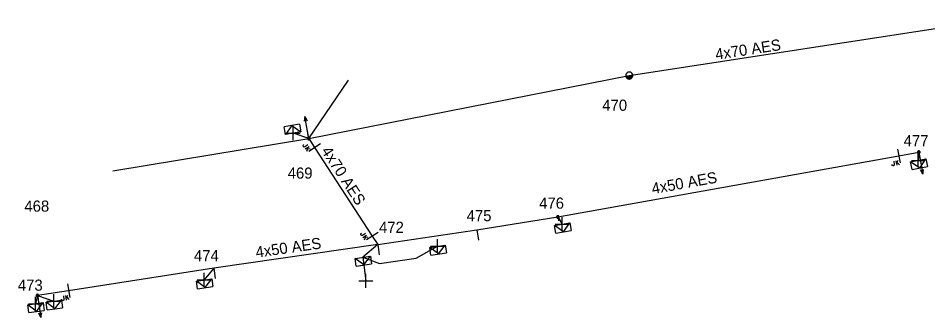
# Model space of a CAD drawing. Extents: x -540466 to -537383, y -1184038 to -1179972.
# Drawn here: x -539172.5 to -539090.8, y -1180318.6 to -1180291.7 of the extents above; entities that cross this region are included whole.
import ezdxf

# ---------------------------------------------------------------- set-up
doc = ezdxf.new("R2010")
doc.units = 0
for name, color, linetype in [('Vrstva 1', 7, 'Continuous'), ('Vrstva 13', 7, 'Continuous'), ('Vrstva 14', 7, 'Continuous'), ('Vrstva 15', 7, 'Continuous'), ('Vrstva 18', 7, 'Continuous'), ('Vrstva 2', 7, 'Continuous'), ('Vrstva 31', 7, 'Continuous'), ('Vrstva 34', 7, 'Continuous'), ('Vrstva 50', 7, 'Continuous'), ('Vrstva 51', 7, 'Continuous'), ('Vrstva 54', 7, 'Continuous'), ('Vrstva 59', 7, 'Continuous'), ('Vrstva 8', 7, 'Continuous'), ('Vrstva 9', 7, 'Continuous')]:
    doc.layers.add(name, color=color, linetype=linetype)

# ---------------------------------------------------------------- blocks, each defined once
blk = doc.blocks.new('NN440')
at = {"layer": 'Vrstva 2'}
for points in [[(0.63, 0), (0.63, 0.06), (0.62, 0.13), (0.6, 0.19), (0.58, 0.25), (0.55, 0.31), (0.51, 0.37), (0.47, 0.42), (0.42, 0.46), (0.37, 0.51), (0.32, 0.54), (0.26, 0.57), (0.2, 0.59), (0.13, 0.61), (0.07, 0.62), (0, 0.63), (-0.06, 0.62), (-0.13, 0.61), (-0.19, 0.59), (-0.26, 0.57), (-0.31, 0.54), (-0.37, 0.51), (-0.42, 0.46), (-0.47, 0.42), (-0.51, 0.37), (-0.54, 0.31), (-0.57, 0.25), (-0.6, 0.19), (-0.62, 0.13), (-0.63, 0.06), (-0.63, 0), (-0.63, -0.07), (-0.62, -0.14), (-0.6, -0.2), (-0.57, -0.26), (-0.54, -0.32), (-0.51, -0.37), (-0.47, -0.43), (-0.42, -0.47), (-0.37, -0.51), (-0.31, -0.55), (-0.26, -0.58), (-0.19, -0.6), (-0.13, -0.62), (-0.06, -0.63), (0, -0.63), (0.07, -0.63), (0.13, -0.62), (0.2, -0.6), (0.26, -0.58), (0.32, -0.55), (0.37, -0.51), (0.42, -0.47), (0.47, -0.43), (0.51, -0.37), (0.55, -0.32), (0.58, -0.26), (0.6, -0.2), (0.62, -0.14), (0.63, -0.07), (0.63, 0)], [(-0.63, 0), (0.63, 0)], [(-0.6, -0.18), (0.57, -0.18)], [(-0.51, -0.32), (0.5, -0.32)], [(-0.37, -0.47), (0.35, -0.47)]]:
    blk.add_lwpolyline(points, dxfattribs=at)
blk = doc.blocks.new('NN560')
at = {"layer": 'Vrstva 2'}
for points in [[(1.999, -0.001), (1.59, 0.141)], [(0, -0.001), (1.999, -0.001)], [(1.999, -0.001), (1.59, -0.134)]]:
    blk.add_lwpolyline(points, dxfattribs=at)
blk = doc.blocks.new('NN840')
at = {"layer": 'Vrstva 15'}
for points in [[(0.003, 0.619), (0.003, -0.631)], [(-0.745, -0.71), (-0.745, -0.66)], [(-0.73, -0.764), (-0.745, -0.71)], [(-0.657, -0.798), (-0.73, -0.764)], [(-0.627, -0.798), (-0.657, -0.798)], [(-0.558, -0.764), (-0.627, -0.798)], [(-0.538, -0.71), (-0.558, -0.764)], [(-0.538, -0.385), (-0.538, -0.71)], [(-0.332, -0.385), (-0.332, -0.798)], [(-0.332, -0.641), (-0.125, -0.385)], [(-0.263, -0.557), (-0.091, -0.798)]]:
    blk.add_lwpolyline(points, dxfattribs=at)
blk = doc.blocks.new('NN800')
at = {"layer": 'Vrstva 1'}
for points in [[(-0.442, 0.442), (0.442, -0.442)], [(-0.442, -0.442), (0.442, 0.442)]]:
    blk.add_lwpolyline(points, dxfattribs=at)
blk = doc.blocks.new('NN630')
at = {"layer": 'Vrstva 9'}
for points in [[(-0.003, -0.7), (-0.703, 0)], [(-0.703, -0.7), (-0.703, 0), (0.697, 0), (0.697, -0.7)], [(-0.703, -0.7), (0.697, -0.7)], [(-0.003, -0.7), (0.697, 0)]]:
    blk.add_lwpolyline(points, dxfattribs=at)
blk = doc.blocks.new('NN500')
at = {"layer": 'Vrstva 2'}
for points in [[(0, -0.24), (0.02, -0.23), (0.05, -0.23), (0.07, -0.22), (0.09, -0.22), (0.12, -0.2), (0.14, -0.19), (0.16, -0.18), (0.17, -0.16), (0.19, -0.14), (0.2, -0.12), (0.21, -0.1), (0.22, -0.07), (0.23, -0.05), (0.23, -0.02), (0.23, 0), (0.23, 0.02), (0.23, 0.05), (0.22, 0.07), (0.21, 0.1), (0.2, 0.12), (0.19, 0.14), (0.17, 0.16), (0.16, 0.17), (0.14, 0.19), (0.12, 0.2), (0.09, 0.21), (0.07, 0.22), (0.05, 0.23), (0.02, 0.23), (0, 0.23), (-0.03, 0.23), (-0.05, 0.23), (-0.07, 0.22), (-0.1, 0.21), (-0.12, 0.2), (-0.14, 0.19), (-0.16, 0.17), (-0.18, 0.16), (-0.19, 0.14), (-0.2, 0.12), (-0.22, 0.1), (-0.22, 0.07), (-0.23, 0.05), (-0.23, 0.02), (-0.24, 0), (-0.23, -0.02), (-0.23, -0.05), (-0.22, -0.07), (-0.22, -0.1), (-0.2, -0.12), (-0.19, -0.14), (-0.18, -0.16), (-0.16, -0.18), (-0.14, -0.19), (-0.12, -0.2), (-0.1, -0.22), (-0.07, -0.22), (-0.05, -0.23), (-0.03, -0.23), (0, -0.24)], [(0, -0.24), (0.02, -0.23), (0.05, -0.23), (0.07, -0.22), (0.09, -0.22), (0.12, -0.2), (0.14, -0.19), (0.16, -0.18), (0.17, -0.16), (0.19, -0.14), (0.2, -0.12), (0.21, -0.1), (0.22, -0.07), (0.23, -0.05), (0.23, -0.02), (0.23, 0), (0.23, 0.02), (0.23, 0.05), (0.22, 0.07), (0.21, 0.1), (0.2, 0.12), (0.19, 0.14), (0.17, 0.16), (0.16, 0.17), (0.14, 0.19), (0.12, 0.2), (0.09, 0.21), (0.07, 0.22), (0.05, 0.23), (0.02, 0.23), (0, 0.23), (-0.03, 0.23), (-0.05, 0.23), (-0.07, 0.22), (-0.1, 0.21), (-0.12, 0.2), (-0.14, 0.19), (-0.16, 0.17), (-0.18, 0.16), (-0.19, 0.14), (-0.2, 0.12), (-0.22, 0.1), (-0.22, 0.07), (-0.23, 0.05), (-0.23, 0.02), (-0.24, 0), (-0.23, -0.02), (-0.23, -0.05), (-0.22, -0.07), (-0.22, -0.1), (-0.2, -0.12), (-0.19, -0.14), (-0.18, -0.16), (-0.16, -0.18), (-0.14, -0.19), (-0.12, -0.2), (-0.1, -0.22), (-0.07, -0.22), (-0.05, -0.23), (-0.03, -0.23), (0, -0.24)], [(0, -0.21), (0.02, -0.2), (0.04, -0.2), (0.06, -0.2), (0.08, -0.19), (0.1, -0.18), (0.12, -0.17), (0.14, -0.15), (0.15, -0.14), (0.16, -0.12), (0.18, -0.1), (0.19, -0.08), (0.19, -0.06), (0.2, -0.04), (0.2, -0.02), (0.2, 0), (0.2, 0.02), (0.2, 0.04), (0.19, 0.06), (0.19, 0.08), (0.18, 0.1), (0.16, 0.12), (0.15, 0.14), (0.14, 0.15), (0.12, 0.17), (0.1, 0.18), (0.08, 0.19), (0.06, 0.19), (0.04, 0.2), (0.02, 0.2), (0, 0.2), (-0.02, 0.2), (-0.04, 0.2), (-0.06, 0.19), (-0.08, 0.19), (-0.1, 0.18), (-0.12, 0.17), (-0.14, 0.15), (-0.15, 0.14), (-0.17, 0.12), (-0.18, 0.1), (-0.19, 0.08), (-0.2, 0.06), (-0.2, 0.04), (-0.21, 0.02), (-0.21, 0), (-0.21, -0.02), (-0.2, -0.04), (-0.2, -0.06), (-0.19, -0.08), (-0.18, -0.1), (-0.17, -0.12), (-0.15, -0.14), (-0.14, -0.15), (-0.12, -0.17), (-0.1, -0.18), (-0.08, -0.19), (-0.06, -0.2), (-0.04, -0.2), (-0.02, -0.2), (0, -0.21)], [(0, -0.18), (0.02, -0.18), (0.04, -0.17), (0.05, -0.17), (0.07, -0.16), (0.09, -0.15), (0.1, -0.14), (0.12, -0.13), (0.13, -0.12), (0.14, -0.1), (0.15, -0.09), (0.16, -0.07), (0.17, -0.05), (0.17, -0.04), (0.17, -0.02), (0.17, 0), (0.17, 0.02), (0.17, 0.04), (0.17, 0.05), (0.16, 0.07), (0.15, 0.09), (0.14, 0.1), (0.13, 0.12), (0.12, 0.13), (0.1, 0.14), (0.09, 0.15), (0.07, 0.16), (0.05, 0.17), (0.04, 0.17), (0.02, 0.17), (0, 0.18), (-0.02, 0.17), (-0.04, 0.17), (-0.06, 0.17), (-0.07, 0.16), (-0.09, 0.15), (-0.1, 0.14), (-0.12, 0.13), (-0.13, 0.12), (-0.14, 0.1), (-0.15, 0.09), (-0.16, 0.07), (-0.17, 0.05), (-0.17, 0.04), (-0.18, 0.02), (-0.18, 0), (-0.18, -0.02), (-0.17, -0.04), (-0.17, -0.05), (-0.16, -0.07), (-0.15, -0.09), (-0.14, -0.1), (-0.13, -0.12), (-0.12, -0.13), (-0.1, -0.14), (-0.09, -0.15), (-0.07, -0.16), (-0.06, -0.17), (-0.04, -0.17), (-0.02, -0.18), (0, -0.18)], [(0, -0.15), (0.01, -0.15), (0.03, -0.14), (0.04, -0.14), (0.06, -0.13), (0.07, -0.13), (0.08, -0.12), (0.1, -0.11), (0.11, -0.1), (0.12, -0.09), (0.13, -0.07), (0.13, -0.06), (0.14, -0.05), (0.14, -0.03), (0.14, -0.02), (0.14, 0), (0.14, 0.01), (0.14, 0.03), (0.14, 0.04), (0.13, 0.06), (0.13, 0.07), (0.12, 0.09), (0.11, 0.1), (0.1, 0.11), (0.08, 0.12), (0.07, 0.13), (0.06, 0.13), (0.04, 0.14), (0.03, 0.14), (0.01, 0.14), (0, 0.15), (-0.02, 0.14), (-0.03, 0.14), (-0.05, 0.14), (-0.06, 0.13), (-0.07, 0.13), (-0.09, 0.12), (-0.1, 0.11), (-0.11, 0.1), (-0.12, 0.09), (-0.13, 0.07), (-0.13, 0.06), (-0.14, 0.04), (-0.14, 0.03), (-0.15, 0.01), (-0.15, 0), (-0.15, -0.02), (-0.14, -0.03), (-0.14, -0.05), (-0.13, -0.06), (-0.13, -0.07), (-0.12, -0.09), (-0.11, -0.1), (-0.1, -0.11), (-0.09, -0.12), (-0.07, -0.13), (-0.06, -0.13), (-0.05, -0.14), (-0.03, -0.14), (-0.02, -0.15), (0, -0.15)], [(0, -0.12), (0.01, -0.12), (0.02, -0.11), (0.03, -0.11), (0.05, -0.11), (0.06, -0.1), (0.07, -0.09), (0.08, -0.09), (0.09, -0.08), (0.09, -0.07), (0.1, -0.06), (0.11, -0.05), (0.11, -0.04), (0.11, -0.02), (0.11, -0.01), (0.12, 0), (0.11, 0.01), (0.11, 0.02), (0.11, 0.04), (0.11, 0.05), (0.1, 0.06), (0.09, 0.07), (0.09, 0.08), (0.08, 0.09), (0.07, 0.09), (0.06, 0.1), (0.05, 0.11), (0.03, 0.11), (0.02, 0.11), (0.01, 0.12), (0, 0.12), (-0.01, 0.12), (-0.03, 0.11), (-0.04, 0.11), (-0.05, 0.11), (-0.06, 0.1), (-0.07, 0.09), (-0.08, 0.09), (-0.09, 0.08), (-0.1, 0.07), (-0.1, 0.06), (-0.11, 0.05), (-0.11, 0.04), (-0.12, 0.02), (-0.12, 0.01), (-0.12, 0), (-0.12, -0.01), (-0.12, -0.02), (-0.11, -0.04), (-0.11, -0.05), (-0.1, -0.06), (-0.1, -0.07), (-0.09, -0.08), (-0.08, -0.09), (-0.07, -0.09), (-0.06, -0.1), (-0.05, -0.11), (-0.04, -0.11), (-0.03, -0.11), (-0.01, -0.12), (0, -0.12)], [(0, -0.09), (0.01, -0.09), (0.02, -0.09), (0.03, -0.08), (0.03, -0.08), (0.04, -0.08), (0.05, -0.07), (0.06, -0.07), (0.06, -0.06), (0.07, -0.05), (0.07, -0.04), (0.08, -0.04), (0.08, -0.03), (0.08, -0.02), (0.09, -0.01), (0.09, 0), (0.09, 0.01), (0.08, 0.02), (0.08, 0.03), (0.08, 0.03), (0.07, 0.04), (0.07, 0.05), (0.06, 0.06), (0.06, 0.06), (0.05, 0.07), (0.04, 0.07), (0.03, 0.08), (0.03, 0.08), (0.02, 0.08), (0.01, 0.09), (0, 0.09), (-0.01, 0.09), (-0.02, 0.08), (-0.03, 0.08), (-0.04, 0.08), (-0.04, 0.07), (-0.05, 0.07), (-0.06, 0.06), (-0.07, 0.06), (-0.07, 0.05), (-0.08, 0.04), (-0.08, 0.03), (-0.08, 0.03), (-0.09, 0.02), (-0.09, 0.01), (-0.09, 0), (-0.09, -0.01), (-0.09, -0.02), (-0.08, -0.03), (-0.08, -0.04), (-0.08, -0.04), (-0.07, -0.05), (-0.07, -0.06), (-0.06, -0.07), (-0.05, -0.07), (-0.04, -0.08), (-0.04, -0.08), (-0.03, -0.08), (-0.02, -0.09), (-0.01, -0.09), (0, -0.09)], [(0, -0.06), (0, -0.06), (0.01, -0.06), (0.02, -0.05), (0.02, -0.05), (0.03, -0.05), (0.03, -0.05), (0.04, -0.04), (0.04, -0.04), (0.05, -0.03), (0.05, -0.03), (0.05, -0.02), (0.05, -0.02), (0.05, -0.01), (0.06, -0.01), (0.06, 0), (0.06, 0.01), (0.05, 0.01), (0.05, 0.02), (0.05, 0.02), (0.05, 0.03), (0.05, 0.03), (0.04, 0.04), (0.04, 0.04), (0.03, 0.05), (0.03, 0.05), (0.02, 0.05), (0.02, 0.05), (0.01, 0.06), (0, 0.06), (0, 0.06), (-0.01, 0.06), (-0.01, 0.06), (-0.02, 0.05), (-0.02, 0.05), (-0.03, 0.05), (-0.03, 0.05), (-0.04, 0.04), (-0.04, 0.04), (-0.05, 0.03), (-0.05, 0.03), (-0.05, 0.02), (-0.06, 0.02), (-0.06, 0.01), (-0.06, 0.01), (-0.06, 0), (-0.06, -0.01), (-0.06, -0.01), (-0.06, -0.02), (-0.05, -0.02), (-0.05, -0.03), (-0.05, -0.03), (-0.04, -0.04), (-0.04, -0.04), (-0.03, -0.05), (-0.03, -0.05), (-0.02, -0.05), (-0.02, -0.05), (-0.01, -0.06), (-0.01, -0.06), (0, -0.06)], [(0, -0.03), (0, -0.03), (0, -0.03), (0.01, -0.03), (0.01, -0.03), (0.01, -0.02), (0.02, -0.02), (0.02, -0.02), (0.02, -0.02), (0.02, -0.02), (0.02, -0.01), (0.02, -0.01), (0.03, -0.01), (0.03, -0.01), (0.03, 0), (0.03, 0), (0.03, 0), (0.03, 0.01), (0.03, 0.01), (0.02, 0.01), (0.02, 0.01), (0.02, 0.02), (0.02, 0.02), (0.02, 0.02), (0.02, 0.02), (0.01, 0.02), (0.01, 0.02), (0.01, 0.03), (0, 0.03), (0, 0.03), (0, 0.03), (0, 0.03), (-0.01, 0.03), (-0.01, 0.03), (-0.01, 0.02), (-0.02, 0.02), (-0.02, 0.02), (-0.02, 0.02), (-0.02, 0.02), (-0.02, 0.02), (-0.03, 0.01), (-0.03, 0.01), (-0.03, 0.01), (-0.03, 0.01), (-0.03, 0), (-0.03, 0), (-0.03, 0), (-0.03, -0.01), (-0.03, -0.01), (-0.03, -0.01), (-0.03, -0.01), (-0.02, -0.02), (-0.02, -0.02), (-0.02, -0.02), (-0.02, -0.02), (-0.02, -0.02), (-0.01, -0.03), (-0.01, -0.03), (-0.01, -0.03), (0, -0.03), (0, -0.03)], [(0.23, 0), (0.7, 0)]]:
    blk.add_lwpolyline(points, dxfattribs=at)
blk = doc.blocks.new('NN510')
at = {"layer": 'Vrstva 2'}
blk.add_lwpolyline([(0.001, 0.002), (0.001, 0.939)], dxfattribs=at)

msp = doc.modelspace()

# ---------------------------------------------------------------- linework, layer by layer
at = {"layer": 'Vrstva 50'}
for points in [[(-539146.421, -1180302.527), (-539117.6, -1180296.87), (-539085.377, -1180291.94), (-539083.947, -1180291.721)], [(-539164.043, -1180305.437), (-539146.421, -1180302.527)], [(-539146.421, -1180302.527), (-539145.887, -1180303.347), (-539140.704, -1180311.305), (-539140.216, -1180312.056)], [(-539140.216, -1180312.056), (-539131.291, -1180310.747), (-539124.017, -1180309.581), (-539093.362, -1180304.086), (-539091.56, -1180303.763)], [(-539140.216, -1180312.056), (-539154.953, -1180314.177), (-539168.005, -1180316.211), (-539170.8, -1180316.647)]]:
    msp.add_lwpolyline(points, dxfattribs=at)
at = {"layer": 'Vrstva 54'}
for points in [[(-539146.421, -1180302.527), (-539147.81, -1180302.059)], [(-539091.56, -1180303.763), (-539091.609, -1180304.497)], [(-539124.017, -1180309.581), (-539123.629, -1180310.236)], [(-539140.216, -1180312.056), (-539141.55, -1180313.199)], [(-539154.953, -1180314.177), (-539155.825, -1180315.241)], [(-539170.8, -1180316.647), (-539170.979, -1180317.38)], [(-539170.8, -1180316.647), (-539169.329, -1180317.143)]]:
    msp.add_lwpolyline(points, dxfattribs=at)
at = {"layer": 'Vrstva 59'}
for points in [[(-539141.55, -1180313.199), (-539140.063, -1180313.763), (-539136.744, -1180313.298), (-539134.833, -1180312.214)], [(-539141.55, -1180313.199), (-539141.292, -1180315.311)]]:
    msp.add_lwpolyline(points, dxfattribs=at)
at = {"layer": 'Vrstva 8'}
msp.add_lwpolyline([(-539146.421, -1180302.527), (-539142.833, -1180297.301)], dxfattribs=at)

# ---------------------------------------------------------------- block references
at = {"layer": 'Vrstva 13'}
for name, p, xscale, yscale, rotation in [('NN440', (-539117.6, -1180296.871), 0.5, 0.5000000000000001, 11.09772791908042), ('NN500', (-539146.421, -1180302.527), 0.49999999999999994, 0.5000000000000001, 100.06799992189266), ('NN500', (-539091.56, -1180303.763), 0.5, 0.5, -79.64000005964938), ('NN500', (-539124.017, -1180309.581), 0.5000000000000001, 0.5, -79.84300000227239), ('NN500', (-539170.8, -1180316.647), 0.5000000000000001, 0.5, -81.76100000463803)]:
    msp.add_blockref(name, p, dxfattribs=dict(at, xscale=xscale, yscale=yscale, rotation=rotation))
for name, p, rotation in [('NN560', (-539146.421, -1180302.527), 100.06790271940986), ('NN560', (-539091.56, -1180303.763), -79.77807503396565), ('NN510', (-539131.291, -1180310.747), -171.65874444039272), ('NN510', (-539140.216, -1180312.056), -171.65874444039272), ('NN510', (-539154.953, -1180314.177), -171.87550830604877), ('NN560', (-539170.8, -1180316.647), -81.13372500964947)]:
    msp.add_blockref(name, p, dxfattribs=dict(at, rotation=rotation))
at = {"layer": 'Vrstva 18'}
for p, rotation in [((-539145.887, -1180303.347), -56.92902781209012), ((-539093.362, -1180304.086), 10.162486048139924), ((-539140.704, -1180311.305), -56.92902779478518), ((-539168.005, -1180316.211), 8.859149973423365)]:
    msp.add_blockref('NN840', p, dxfattribs=dict(at, rotation=rotation))
at = {"layer": 'Vrstva 31'}
for p, rotation in [((-539147.81, -1180302.059), -169.93209722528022), ((-539091.609, -1180304.497), 10.359875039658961), ((-539123.629, -1180310.236), 10.15747774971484), ((-539134.833, -1180312.214), 8.341250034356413), ((-539141.55, -1180313.199), 8.341250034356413), ((-539155.825, -1180315.241), 7.807688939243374), ((-539170.979, -1180317.38), 8.238750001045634), ((-539169.329, -1180317.143), 8.12449169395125)]:
    msp.add_blockref('NN630', p, dxfattribs=dict(at, rotation=rotation))
at = {"layer": 'Vrstva 34'}
for p, rotation in [((-539147.81, -1180302.059), 45), ((-539091.609, -1180304.497), 45), ((-539123.629, -1180310.236), 44.99999995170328), ((-539134.833, -1180312.214), 45), ((-539155.825, -1180315.241), 44.99999995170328), ((-539141.292, -1180315.311), 45), ((-539169.329, -1180317.143), 45), ((-539170.979, -1180317.38), 45)]:
    msp.add_blockref('NN800', p, dxfattribs=dict(at, rotation=rotation))

# ---------------------------------------------------------------- texts
at = {"layer": 'Vrstva 14'}
for s, p in [('470', (-539120.021, -1180300.038)), ('477', (-539092.926, -1180303.23)), ('469', (-539148.306, -1180306.137)), ('468', (-539171.981, -1180309.108)), ('476', (-539125.697, -1180308.839)), ('475', (-539132.216, -1180309.965)), ('472', (-539140.095, -1180311.009)), ('474', (-539156.736, -1180313.559)), ('473', (-539172.569, -1180316.208))]:
    msp.add_text(s, height=1, dxfattribs=at).set_placement(p)
at = {"layer": 'Vrstva 51'}
for s, rotation, p in [('4x70 AES', 8.699, (-539109.787, -1180295.472)), ('4x70 AES', 303.076, (-539145.329, -1180303.644)), ('4x50 AES', 10.163, (-539115.491, -1180307.535)), ('4x50 AES', 8.19, (-539151.121, -1180313.252))]:
    msp.add_text(s, height=1, rotation=rotation, dxfattribs=at).set_placement(p)

doc.saveas('drawing.dxf')
